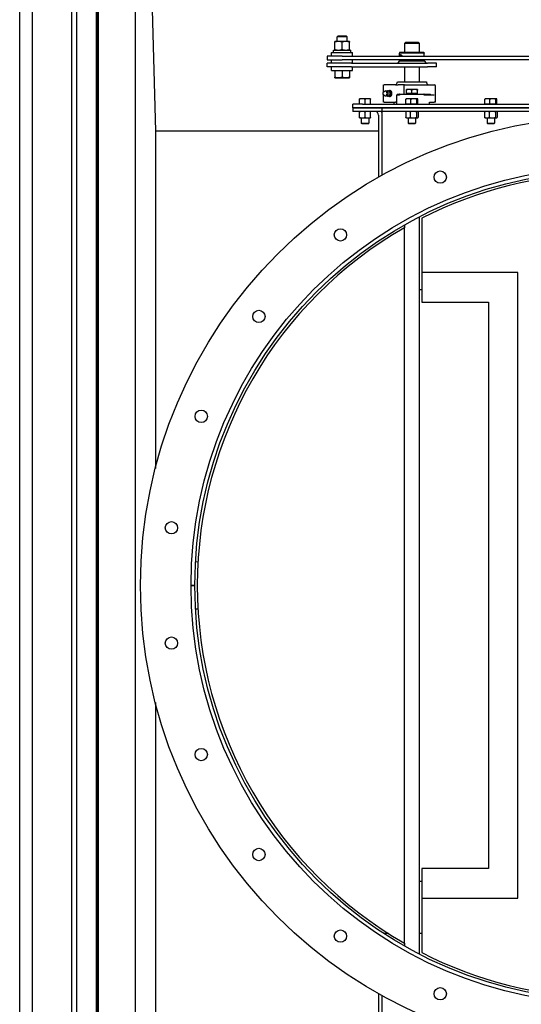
# Model space of a CAD drawing. Header units: inches. Extents: x 24 to 1128, y -69 to 748.
# Tile 599 of 656: x 497 to 523, y 593 to 643. Entities that reach past the tile are written whole.
import ezdxf

# ---------------------------------------------------------------- set-up
doc = ezdxf.new("R2010")
doc.units = ezdxf.units.IN
doc.header["$LTSCALE"] = 32
doc.header["$MEASUREMENT"] = 0
doc.layers.add('Visible (ANSI)', color=7, linetype='Continuous', lineweight=30)

msp = doc.modelspace()

# ---------------------------------------------------------------- linework, layer by layer
at = {"layer": 'Visible (ANSI)'}
for p, q in [((501.25563, 676.56853), (501.25563, 552.01853)), ((497.28063, 553.91853), (497.28063, 674.66853)), ((497.90563, 674.66853), (497.90563, 553.91853)), ((499.90563, 674.66853), (499.90563, 553.91853)), ((500.15563, 674.66853), (500.15563, 553.91853)), ((501.15563, 674.66853), (501.15563, 553.91853)), ((501.23563, 553.91853), (501.23563, 674.66853)), ((503.15563, 553.91853), (503.15563, 674.66853)), ((503.15563, 674.66853), (504.15563, 637.29353)), ((513.41729, 642.11653), (513.3701, 642.07076)), ((513.8701, 642.07076), (513.3701, 642.07076)), ((513.3701, 641.83553), (513.3701, 642.07076)), ((513.41729, 642.11653), (513.82291, 642.11653)), ((513.82291, 642.11653), (513.8701, 642.07076)), ((513.8701, 641.83553), (513.8701, 642.07076)), ((513.24449, 641.43102), (513.24449, 641.80204)), ((513.43352, 641.83553), (513.2451, 641.83553)), ((513.2451, 641.83553), (513.2451, 641.83553)), ((513.2451, 641.83553), (513.2451, 641.83553)), ((513.24571, 641.43102), (513.24571, 641.80204)), ((513.80852, 641.83553), (513.43352, 641.83553)), ((513.62133, 641.43102), (513.62133, 641.80204)), ((513.9951, 641.83553), (513.80852, 641.83553)), ((513.9951, 641.83553), (513.9951, 641.83553)), ((513.99571, 641.43102), (513.99571, 641.80204)), ((516.84313, 641.79353), (516.78063, 641.73103)), ((517.53063, 641.73103), (516.78063, 641.73103)), ((516.78063, 641.73103), (516.78063, 641.29353)), ((516.84313, 641.79353), (517.46813, 641.79353)), ((517.46813, 641.79353), (517.53063, 641.73103)), ((517.53063, 641.73103), (517.53063, 641.29353)), ((513.6201, 641.09553), (512.8701, 641.09553)), ((512.8701, 641.09553), (512.8701, 640.90803)), ((513.0886, 641.27253), (514.1516, 641.27253)), ((513.0886, 641.09553), (513.0886, 641.27253)), ((513.1856, 641.39753), (514.0546, 641.39753)), ((513.1856, 641.27253), (513.1856, 641.39753)), ((513.2451, 641.39753), (513.2451, 641.39753)), ((513.6201, 641.09553), (533.6201, 641.09553)), ((513.9951, 641.39753), (513.9951, 641.39753)), ((514.0546, 641.27253), (514.0546, 641.39753)), ((514.1516, 641.09553), (514.1516, 641.27253)), ((516.5457, 641.29353), (516.53063, 641.23728)), ((517.78063, 641.23728), (516.53063, 641.23728)), ((516.53063, 641.09553), (516.53063, 641.23728)), ((516.5457, 641.29353), (517.76556, 641.29353)), ((517.76556, 641.29353), (517.78063, 641.23728)), ((517.78063, 641.09553), (517.78063, 641.23728)), ((512.8701, 640.90803), (513.6201, 640.90803)), ((514.09474, 640.73103), (512.8701, 640.73103)), ((512.8701, 640.54353), (512.8701, 640.73103)), ((513.0886, 640.73103), (513.0886, 640.90803)), ((533.6201, 640.90803), (513.6201, 640.90803)), ((514.09474, 640.73103), (517.9467, 640.73103)), ((514.1516, 640.73103), (514.1516, 640.90803)), ((516.53063, 640.85282), (516.43376, 640.73103)), ((516.53063, 640.85282), (516.53063, 640.90803)), ((516.53063, 640.85282), (516.58516, 640.85282)), ((516.58516, 640.85282), (517.78063, 640.85282)), ((517.78063, 640.85282), (517.78063, 640.90803)), ((517.78063, 640.85282), (517.8775, 640.73103)), ((518.40563, 640.73103), (517.9467, 640.73103)), ((518.40563, 640.54353), (518.40563, 640.73103)), ((514.09474, 640.54353), (512.8701, 640.54353)), ((513.0886, 640.36653), (513.0886, 640.54353)), ((513.0886, 640.36653), (514.1516, 640.36653)), ((513.24449, 640.36653), (513.24449, 640.03602)), ((513.24571, 640.36653), (513.24571, 640.03602)), ((513.62133, 640.36653), (513.62133, 640.03602)), ((513.99571, 640.36653), (513.99571, 640.03602)), ((514.09474, 640.54353), (517.9467, 640.54353)), ((514.1516, 640.36653), (514.1516, 640.54353)), ((516.78063, 640.54353), (516.78063, 639.79353)), ((517.53063, 640.54353), (517.53063, 639.79353)), ((518.40563, 640.54353), (517.9467, 640.54353)), ((513.2451, 640.00253), (513.2451, 640.00253)), ((513.2451, 640.00253), (513.43352, 640.00253)), ((513.2451, 640.00253), (513.2451, 640.00253)), ((513.43352, 640.00253), (513.80852, 640.00253)), ((513.80852, 640.00253), (513.9951, 640.00253)), ((513.9951, 640.00253), (513.9951, 640.00253)), ((515.72165, 639.63728), (515.75094, 639.63728)), ((515.72165, 639.27137), (515.72165, 639.63728)), ((516.31662, 639.63728), (515.75094, 639.63728)), ((516.31662, 639.63728), (516.45804, 639.63728)), ((516.42138, 639.79353), (517.88988, 639.79353)), ((516.78672, 639.63728), (516.45804, 639.63728)), ((516.74756, 639.58728), (516.74756, 639.16853)), ((516.78672, 639.63728), (518.29313, 639.63728)), ((518.34313, 638.76853), (518.34313, 639.58728)), ((515.72165, 638.76853), (515.72165, 639.13444)), ((515.72914, 639.27928), (515.76144, 639.30867)), ((515.72914, 639.12653), (515.76144, 639.09714)), ((516.08133, 639.3407), (516.01522, 639.3407)), ((516.13759, 639.2029), (516.07148, 639.2029)), ((516.37353, 639.11853), (516.37353, 638.66853)), ((516.53541, 639.11853), (516.37353, 639.11853)), ((516.40221, 639.16853), (516.40221, 639.11853)), ((516.40221, 639.16853), (516.53541, 639.16853)), ((516.53541, 639.16853), (516.53541, 639.11853)), ((516.54651, 639.16853), (516.53541, 639.16853)), ((516.54651, 639.16853), (517.76475, 639.16853)), ((517.01501, 639.40291), (516.87438, 639.40291)), ((516.87438, 639.19353), (516.87438, 639.37779)), ((517.15563, 639.19353), (516.87438, 639.19353)), ((516.90251, 639.19353), (516.90251, 639.16853)), ((517.29626, 639.40291), (517.01501, 639.40291)), ((517.15563, 639.19353), (517.15563, 639.37779)), ((517.43688, 639.19353), (517.15563, 639.19353)), ((517.43688, 639.40291), (517.29626, 639.40291)), ((517.40876, 639.19353), (517.40876, 639.16853)), ((517.43688, 639.19353), (517.43688, 639.37779)), ((517.77586, 639.16853), (517.76475, 639.16853)), ((517.77586, 639.16853), (518.10012, 639.16853)), ((517.77586, 639.11853), (517.77586, 639.16853)), ((518.28474, 639.11853), (517.77586, 639.11853)), ((518.10012, 639.11853), (518.10012, 639.16853)), ((514.65563, 638.66853), (514.15563, 638.66853)), ((514.15563, 638.48103), (514.15563, 638.66853)), ((514.64013, 638.93653), (514.49963, 638.93653)), ((514.49963, 638.66853), (514.49963, 638.91143)), ((514.92113, 638.93653), (514.64013, 638.93653)), ((514.65563, 638.66853), (539.65563, 638.66853)), ((514.78063, 638.66853), (514.78063, 638.91143)), ((515.06163, 638.93653), (514.92113, 638.93653)), ((515.06163, 638.66853), (515.06163, 638.91143)), ((515.75094, 638.76853), (515.72165, 638.76853)), ((515.75094, 638.76853), (516.31662, 638.76853)), ((516.08133, 639.06511), (516.01522, 639.06511)), ((516.2582, 638.66853), (516.2582, 638.76853)), ((516.37243, 638.76853), (516.31662, 638.76853)), ((516.37243, 638.76853), (516.37243, 638.66853)), ((516.85238, 638.66853), (516.85238, 638.91144)), ((516.97817, 638.66853), (516.85238, 638.66853)), ((516.87463, 638.93653), (516.871, 638.93444)), ((516.97817, 638.93653), (516.87463, 638.93653)), ((516.87463, 638.66853), (516.87463, 638.66853)), ((517.25558, 638.93653), (516.97817, 638.93653)), ((517.10396, 638.66853), (516.97817, 638.66853)), ((517.10396, 638.66853), (517.10396, 638.91144)), ((517.25558, 638.66853), (517.10396, 638.66853)), ((517.43305, 638.93653), (517.25558, 638.93653)), ((517.40721, 638.66853), (517.25558, 638.66853)), ((517.40721, 638.66853), (517.40721, 638.91144)), ((517.43305, 638.66853), (517.40721, 638.66853)), ((517.43663, 638.93653), (517.43305, 638.93653)), ((517.45888, 638.66853), (517.43305, 638.66853)), ((517.43663, 638.93653), (517.44027, 638.93444)), ((517.43663, 638.66853), (517.43663, 638.66853)), ((517.45888, 638.66853), (517.45888, 638.91144)), ((518.05086, 638.76853), (518.28474, 638.76853)), ((518.05086, 638.66853), (518.05086, 638.76853)), ((518.05307, 638.66853), (518.05307, 638.76853)), ((518.34313, 638.76853), (518.28474, 638.76853)), ((520.85238, 638.66853), (520.85238, 638.91144)), ((520.97817, 638.66853), (520.85238, 638.66853)), ((520.87463, 638.93653), (520.871, 638.93444)), ((520.97817, 638.93653), (520.87463, 638.93653)), ((520.87463, 638.66853), (520.87463, 638.66853)), ((521.25558, 638.93653), (520.97817, 638.93653)), ((521.10396, 638.66853), (520.97817, 638.66853)), ((521.10396, 638.66853), (521.10396, 638.91144)), ((521.25558, 638.66853), (521.10396, 638.66853)), ((521.43305, 638.93653), (521.25558, 638.93653)), ((521.40721, 638.66853), (521.25558, 638.66853)), ((521.40721, 638.66853), (521.40721, 638.91144)), ((521.43305, 638.66853), (521.40721, 638.66853)), ((521.43663, 638.93653), (521.43305, 638.93653)), ((521.45888, 638.66853), (521.43305, 638.66853)), ((521.43663, 638.93653), (521.44027, 638.93444)), ((521.43663, 638.66853), (521.43663, 638.66853)), ((521.45888, 638.66853), (521.45888, 638.91144)), ((514.65563, 638.48103), (514.15563, 638.48103)), ((514.15563, 638.48103), (514.65563, 638.48103)), ((514.15563, 638.48103), (514.15563, 638.29353)), ((514.65563, 638.29353), (514.15563, 638.29353)), ((514.49913, 637.98967), (514.49913, 638.26839)), ((514.65563, 638.48103), (539.65563, 638.48103)), ((515.65563, 638.48103), (514.65563, 638.48103)), ((515.65563, 638.29353), (514.65563, 638.29353)), ((514.78063, 637.98967), (514.78063, 638.26839)), ((515.06213, 637.98967), (515.06213, 638.26839)), ((515.46813, 638.10603), (515.46813, 634.96875)), ((515.65563, 638.29353), (515.65563, 638.48103)), ((515.65563, 638.29353), (515.65563, 638.48103)), ((538.65563, 638.48103), (515.65563, 638.48103)), ((538.65563, 638.29353), (515.65563, 638.29353)), ((515.65563, 638.10603), (515.65563, 638.29353)), ((515.65563, 635.07363), (515.65563, 638.10603)), ((516.84269, 638.26839), (516.84269, 637.98967)), ((516.87413, 638.29353), (516.86511, 638.28832)), ((517.07527, 638.26839), (517.07527, 637.98967)), ((517.38821, 638.26839), (517.38821, 637.98967)), ((517.43713, 638.29353), (517.44615, 638.28832)), ((517.46858, 638.26839), (517.46858, 637.98967)), ((520.84269, 638.26839), (520.84269, 637.98967)), ((520.87413, 638.29353), (520.86511, 638.28832)), ((521.07527, 638.26839), (521.07527, 637.98967)), ((521.38821, 638.26839), (521.38821, 637.98967)), ((521.43713, 638.29353), (521.44615, 638.28832)), ((521.46858, 638.26839), (521.46858, 637.98967)), ((514.49913, 637.96453), (514.63988, 637.96453)), ((514.59313, 637.96453), (514.59313, 637.70569)), ((514.59313, 637.70569), (514.96813, 637.70569)), ((514.63147, 637.66853), (514.59313, 637.70569)), ((514.92979, 637.66853), (514.63147, 637.66853)), ((514.63988, 637.96453), (514.92138, 637.96453)), ((514.92138, 637.96453), (515.06213, 637.96453)), ((514.92979, 637.66853), (514.96813, 637.70569)), ((514.96813, 637.96453), (514.96813, 637.70569)), ((516.87413, 637.96453), (516.86511, 637.96974)), ((516.87413, 637.96453), (516.95898, 637.96453)), ((516.95898, 637.96453), (517.23174, 637.96453)), ((516.96813, 637.96453), (516.96813, 637.7057)), ((516.96813, 637.7057), (517.34313, 637.7057)), ((517.00647, 637.66853), (516.96813, 637.7057)), ((517.30479, 637.66853), (517.00647, 637.66853)), ((517.23174, 637.96453), (517.42839, 637.96453)), ((517.30479, 637.66853), (517.34313, 637.7057)), ((517.34313, 637.96453), (517.34313, 637.7057)), ((517.42839, 637.96453), (517.43713, 637.96453)), ((517.43713, 637.96453), (517.44615, 637.96974)), ((520.87413, 637.96453), (520.86511, 637.96974)), ((520.87413, 637.96453), (520.95898, 637.96453)), ((520.95898, 637.96453), (521.23174, 637.96453)), ((520.96813, 637.96453), (520.96813, 637.7057)), ((520.96813, 637.7057), (521.34313, 637.7057)), ((521.00647, 637.66853), (520.96813, 637.7057)), ((521.30479, 637.66853), (521.00647, 637.66853)), ((521.23174, 637.96453), (521.42839, 637.96453)), ((521.30479, 637.66853), (521.34313, 637.7057)), ((521.34313, 637.96453), (521.34313, 637.7057)), ((521.42839, 637.96453), (521.43713, 637.96453)), ((521.43713, 637.96453), (521.44615, 637.96974)), ((504.15563, 637.29353), (504.15563, 620.21489)), ((515.46813, 637.29353), (504.15563, 637.29353)), ((517.53063, 632.95792), (517.53063, 629.25658)), ((517.65563, 632.88158), (517.65563, 630.13158)), ((516.78063, 632.55166), (516.78063, 632.40775)), ((516.78063, 596.17931), (516.78063, 632.40775)), ((517.65563, 630.13158), (517.65563, 628.63158)), ((522.53063, 630.13158), (517.65563, 630.13158)), ((522.53063, 598.45548), (522.53063, 630.13158)), ((517.65563, 629.25658), (517.53063, 629.25658)), ((517.53063, 629.25658), (517.53063, 599.33048)), ((517.65563, 628.63158), (521.03063, 628.63158)), ((521.03063, 628.63158), (521.03063, 599.95548)), ((506.31421, 615.47699), (506.18941, 615.48408)), ((505.96813, 614.29403), (506.15563, 614.29403)), ((506.15563, 614.29303), (505.96813, 614.29303)), ((506.18941, 613.10298), (506.31421, 613.11007)), ((504.15563, 608.37217), (504.15563, 591.29353)), ((517.65563, 599.95548), (517.65563, 598.45548)), ((521.03063, 599.95548), (517.65563, 599.95548)), ((517.53063, 599.33048), (517.65563, 599.33048)), ((517.53063, 599.33048), (517.53063, 595.62914)), ((517.65563, 598.45548), (517.65563, 595.70548)), ((517.65563, 598.45548), (522.53063, 598.45548)), ((515.9697, 596.66853), (515.73813, 596.66853)), ((517.65563, 596.66853), (517.53063, 596.66853)), ((516.78063, 596.17931), (516.78063, 596.0354)), ((515.46813, 593.61831), (515.46813, 590.48103)), ((515.65563, 590.48103), (515.65563, 593.51343))]:
    msp.add_line(p, q, dxfattribs=at)
for centre, radius in [((527.15563, 614.29353), 23.75), ((527.15563, 614.29353), 21.1875), ((527.15563, 614.29353), 21), ((518.59309, 634.96533), 0.3125), ((513.5346, 632.04481), 0.3125), ((509.40435, 627.91457), 0.3125), ((506.48383, 622.85607), 0.3125), ((504.97205, 617.21405), 0.3125), ((504.97205, 611.37301), 0.3125), ((506.48383, 605.73099), 0.3125), ((509.40435, 600.67249), 0.3125), ((513.5346, 596.54225), 0.3125), ((518.59309, 593.62173), 0.3125)]:
    msp.add_circle(centre, radius, dxfattribs=at)
for centre, radius, start, end in [((516.23388, 639.79353), 0.1875, 303.55731, 0), ((518.07738, 639.79353), 0.1875, 180, 236.44269), ((518.29313, 639.58728), 0.05, 0, 90), ((515.82625, 639.2029), 0.12795, 35.043536, 105.134486), ((515.82625, 639.2029), 0.12795, 254.865514, 324.956464), ((515.28063, 638.10603), 0.1875, 0, 90), ((515.28063, 638.10603), 0.375, 0, 30), ((527.15563, 614.29353), 20.875, 91.029321, 117.070714), ((527.15563, 614.29353), 20.875, 119.802115, 240.197885), ((527.15563, 614.29353), 21, 179.998636, 180.001364), ((527.15563, 614.29353), 20.875, 242.929286, 268.970679)]:
    msp.add_arc(centre, radius, start, end, dxfattribs=at)
for centre, major_axis, ratio, start_param, end_param in [((516.59157, 641.01228), (0, 0.15625), 0.40848832, 0.6410601, 1.00889045), ((516.58516, 641.01228), (0, 0.1232), 0.40848832, 5.45434424, 7.11202637), ((516.59157, 641.01228), (0, 0.15625), 0.40848832, 0.0499045, 0.6410601), ((516.59157, 641.01228), (0, -0.15625), 0.40848832, 2.13270221, 2.50053255), ((516.59157, 641.01228), (0, 0.15625), 0.40848832, 2.30123975, 2.50053255), ((516.59157, 641.01228), (0, -0.15625), 0.40848832, 5.6421252, 6.23328081), ((516.58516, 641.01228), (0, -0.1232), 0.40848832, 5.72117409, 6.84519653), ((516.59157, 641.01228), (0, -0.15625), 0.40848832, 0.6410601, 0.8403529), ((515.80954, 639.2029), (0, 0.12575), 0.70710678, 2.5699821, 6.85479586), ((515.95026, 639.2029), (0, 0.1378), 0.70710678, 0, 0.63680804), ((515.95026, 639.2029), (0, -0.1378), 0.70710678, 5.64637727, 6.28318531), ((515.87863, 639.2029), (0, -0.10433), 0.70710678, 0.78949219, 2.35210046), ((515.95026, 639.2029), (0, 0.1378), 0.70710678, 5.23598776, 6.28318531), ((515.95026, 639.2029), (0, -0.1378), 0.70710678, 0, 1.04719755), ((516.03378, 639.2029), (0, -0.15625), 0.70710678, 5.79224464, 9.91571863), ((515.95026, 639.2029), (0, -0.1378), 0.70710678, 1.04719755, 2.0943951), ((516.05588, 639.2029), (0, -0.125), 0.70710678, 0.50126686, 2.6403258)]:
    msp.add_ellipse(centre, major_axis=major_axis, ratio=ratio, start_param=start_param, end_param=end_param, dxfattribs=at)
for points, weights in [([(513.2451, 641.83553), (513.24482, 641.83553), (513.24449, 641.80204)], [1, 1.0379548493, 1]), ([(513.24571, 641.80204), (513.24539, 641.83553), (513.2451, 641.83553)], [1, 1.0379548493, 1]), ([(513.43352, 641.83553), (513.34636, 641.83553), (513.24571, 641.80204)], [1, 1.0379548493, 1]), ([(513.62133, 641.80204), (513.52068, 641.83553), (513.43352, 641.83553)], [1, 1.0379548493, 1]), ([(513.80852, 641.83553), (513.72164, 641.83553), (513.62133, 641.80204)], [1, 1.0379548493, 1]), ([(513.99571, 641.80204), (513.89539, 641.83553), (513.80852, 641.83553)], [1, 1.0379548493, 1]), ([(513.9951, 641.83553), (513.99538, 641.83537), (513.99571, 641.80204)], [1.00038481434, 1.03776145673, 1]), ([(513.24449, 641.43102), (513.24482, 641.39753), (513.2451, 641.39753)], [1, 1.0379548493, 1]), ([(513.2451, 641.39753), (513.24539, 641.39753), (513.24571, 641.43102)], [1, 1.0379548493, 1]), ([(513.24571, 641.43102), (513.34636, 641.39753), (513.43352, 641.39753)], [1, 1.0379548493, 1]), ([(513.43352, 641.39753), (513.52068, 641.39753), (513.62133, 641.43102)], [1, 1.0379548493, 1]), ([(513.62133, 641.43102), (513.72164, 641.39753), (513.80852, 641.39753)], [1, 1.0379548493, 1]), ([(513.80852, 641.39753), (513.89539, 641.39753), (513.99571, 641.43102)], [1, 1.0379548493, 1]), ([(513.99571, 641.43102), (513.99538, 641.39769), (513.9951, 641.39753)], [1, 1.03776145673, 1.00038481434]), ([(513.24449, 640.03602), (513.24482, 640.00253), (513.2451, 640.00253)], [1, 1.0379548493, 1]), ([(513.2451, 640.00253), (513.24539, 640.00253), (513.24571, 640.03602)], [1, 1.0379548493, 1]), ([(513.24571, 640.03602), (513.34636, 640.00253), (513.43352, 640.00253)], [1, 1.0379548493, 1]), ([(513.43352, 640.00253), (513.52068, 640.00253), (513.62133, 640.03602)], [1, 1.0379548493, 1]), ([(513.62133, 640.03602), (513.72164, 640.00253), (513.80852, 640.00253)], [1, 1.0379548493, 1]), ([(513.80852, 640.00253), (513.89539, 640.00253), (513.99571, 640.03602)], [1, 1.0379548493, 1]), ([(513.99571, 640.03602), (513.99538, 640.00269), (513.9951, 640.00253)], [1, 1.03776145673, 1.00038481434]), ([(515.88729, 639.31536), (515.89422, 639.32751), (515.90271, 639.3407)], [1.01723833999, 1.0132325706, 1]), ([(515.90271, 639.06511), (515.89422, 639.0783), (515.88729, 639.09045)], [1, 1.0132325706, 1.01723833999]), ([(515.90271, 639.3407), (515.92416, 639.3407), (515.95026, 639.3407)], [1, 1.0379548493, 1]), ([(515.95026, 639.3407), (515.97637, 639.3407), (516.01522, 639.3407)], [1, 1.0379548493, 1]), ([(516.01522, 639.3407), (516.02159, 639.30378), (516.03465, 639.2718)], [1, 1.0379548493, 1]), ([(516.03465, 639.13401), (516.02159, 639.10203), (516.01522, 639.06511)], [1, 1.0379548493, 1]), ([(516.03465, 639.2718), (516.0477, 639.23983), (516.07148, 639.2029)], [1, 1.0379548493, 1]), ([(516.07148, 639.2029), (516.0477, 639.16598), (516.03465, 639.13401)], [1, 1.0379548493, 1]), ([(516.11816, 639.2718), (516.10511, 639.30378), (516.08133, 639.3407)], [1, 1.0379548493, 1]), ([(516.08133, 639.06511), (516.10511, 639.10203), (516.11816, 639.13401)], [1, 1.0379548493, 1]), ([(516.13759, 639.2029), (516.13122, 639.23983), (516.11816, 639.2718)], [1, 1.0379548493, 1]), ([(516.11816, 639.13401), (516.13122, 639.16598), (516.13759, 639.2029)], [1, 1.0379548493, 1]), ([(516.87438, 639.37779), (516.87438, 639.40291), (516.87438, 639.40291)], [1, 1.0379548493, 1]), ([(517.01501, 639.40291), (516.94974, 639.40291), (516.87438, 639.37779)], [1, 1.0379548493, 1]), ([(517.15563, 639.37779), (517.08027, 639.40291), (517.01501, 639.40291)], [1, 1.0379548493, 1]), ([(517.29626, 639.40291), (517.23099, 639.40291), (517.15563, 639.37779)], [1, 1.0379548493, 1]), ([(517.43688, 639.37779), (517.36152, 639.40291), (517.29626, 639.40291)], [1, 1.0379548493, 1]), ([(517.43688, 639.40291), (517.43688, 639.40291), (517.43688, 639.37779)], [1, 1.0379548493, 1]), ([(514.49963, 638.91143), (514.49963, 638.93653), (514.49963, 638.93653)], [1, 1.0379548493, 1]), ([(514.64013, 638.93653), (514.57493, 638.93653), (514.49963, 638.91143)], [1, 1.0379548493, 1]), ([(514.78063, 638.91143), (514.70534, 638.93653), (514.64013, 638.93653)], [1, 1.0379548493, 1]), ([(514.92113, 638.93653), (514.85593, 638.93653), (514.78063, 638.91143)], [1, 1.0379548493, 1]), ([(515.06163, 638.91143), (514.98634, 638.93653), (514.92113, 638.93653)], [1, 1.0379548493, 1]), ([(515.06163, 638.93653), (515.06163, 638.93653), (515.06163, 638.91143)], [1, 1.0379548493, 1]), ([(515.95026, 639.06511), (515.92416, 639.06511), (515.90271, 639.06511)], [1, 1.0379548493, 1]), ([(516.01522, 639.06511), (515.97637, 639.06511), (515.95026, 639.06511)], [1, 1.0379548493, 1]), ([(516.97817, 638.93653), (516.91979, 638.93653), (516.85238, 638.91144)], [1, 1.0379548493, 1]), ([(516.85238, 638.91144), (516.8623, 638.92941), (516.871, 638.93444)], [1, 1.02689674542, 1.01567267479]), ([(517.10396, 638.91144), (517.03655, 638.93653), (516.97817, 638.93653)], [1, 1.0379548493, 1]), ([(517.25558, 638.93653), (517.18521, 638.93653), (517.10396, 638.91144)], [1, 1.0379548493, 1]), ([(517.40721, 638.91144), (517.32595, 638.93653), (517.25558, 638.93653)], [1, 1.0379548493, 1]), ([(517.43305, 638.93653), (517.42105, 638.93653), (517.40721, 638.91144)], [1, 1.0379548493, 1]), ([(517.45888, 638.91144), (517.44504, 638.93653), (517.43305, 638.93653)], [1, 1.0379548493, 1]), ([(520.97817, 638.93653), (520.91979, 638.93653), (520.85238, 638.91144)], [1, 1.0379548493, 1]), ([(520.85238, 638.91144), (520.8623, 638.92941), (520.871, 638.93444)], [1, 1.02689674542, 1.01567267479]), ([(521.10396, 638.91144), (521.03655, 638.93653), (520.97817, 638.93653)], [1, 1.0379548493, 1]), ([(521.25558, 638.93653), (521.18521, 638.93653), (521.10396, 638.91144)], [1, 1.0379548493, 1]), ([(521.40721, 638.91144), (521.32595, 638.93653), (521.25558, 638.93653)], [1, 1.0379548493, 1]), ([(521.43305, 638.93653), (521.42105, 638.93653), (521.40721, 638.91144)], [1, 1.0379548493, 1]), ([(521.45888, 638.91144), (521.44504, 638.93653), (521.43305, 638.93653)], [1, 1.0379548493, 1]), ([(514.49913, 638.26839), (514.49913, 638.29353), (514.49913, 638.29353)], [1, 1.0379548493, 1]), ([(514.63988, 638.29353), (514.57456, 638.29353), (514.49913, 638.26839)], [1, 1.0379548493, 1]), ([(514.78063, 638.26839), (514.70521, 638.29353), (514.63988, 638.29353)], [1, 1.0379548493, 1]), ([(514.92138, 638.29353), (514.85606, 638.29353), (514.78063, 638.26839)], [1, 1.0379548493, 1]), ([(515.06213, 638.26839), (514.98671, 638.29353), (514.92138, 638.29353)], [1, 1.0379548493, 1]), ([(515.06213, 638.29353), (515.06213, 638.29353), (515.06213, 638.26839)], [1, 1.0379548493, 1]), ([(516.95898, 638.29353), (516.90501, 638.29353), (516.84269, 638.26839)], [1, 1.0379548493, 1]), ([(516.84269, 638.26839), (516.85453, 638.28221), (516.86511, 638.28832)], [1, 1.02051902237, 1.01885219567]), ([(517.07527, 638.26839), (517.01295, 638.29353), (516.95898, 638.29353)], [1, 1.0379548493, 1]), ([(517.23174, 638.29353), (517.15912, 638.29353), (517.07527, 638.26839)], [1, 1.0379548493, 1]), ([(517.38821, 638.26839), (517.30436, 638.29353), (517.23174, 638.29353)], [1, 1.0379548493, 1]), ([(517.42839, 638.29353), (517.40974, 638.29353), (517.38821, 638.26839)], [1, 1.0379548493, 1]), ([(517.46858, 638.26839), (517.44704, 638.29353), (517.42839, 638.29353)], [1, 1.0379548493, 1]), ([(520.95898, 638.29353), (520.90501, 638.29353), (520.84269, 638.26839)], [1, 1.0379548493, 1]), ([(520.84269, 638.26839), (520.85453, 638.28221), (520.86511, 638.28832)], [1, 1.02051902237, 1.01885219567]), ([(521.07527, 638.26839), (521.01295, 638.29353), (520.95898, 638.29353)], [1, 1.0379548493, 1]), ([(521.23174, 638.29353), (521.15912, 638.29353), (521.07527, 638.26839)], [1, 1.0379548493, 1]), ([(521.38821, 638.26839), (521.30436, 638.29353), (521.23174, 638.29353)], [1, 1.0379548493, 1]), ([(521.42839, 638.29353), (521.40974, 638.29353), (521.38821, 638.26839)], [1, 1.0379548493, 1]), ([(521.46858, 638.26839), (521.44704, 638.29353), (521.42839, 638.29353)], [1, 1.0379548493, 1]), ([(514.49913, 637.98967), (514.57456, 637.96453), (514.63988, 637.96453)], [1, 1.0379548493, 1]), ([(514.49913, 637.96453), (514.49913, 637.96453), (514.49913, 637.98967)], [1, 1.0379548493, 1]), ([(514.63988, 637.96453), (514.70521, 637.96453), (514.78063, 637.98967)], [1, 1.0379548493, 1]), ([(514.78063, 637.98967), (514.85606, 637.96453), (514.92138, 637.96453)], [1, 1.0379548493, 1]), ([(514.92138, 637.96453), (514.98671, 637.96453), (515.06213, 637.98967)], [1, 1.0379548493, 1]), ([(515.06213, 637.98967), (515.06213, 637.96453), (515.06213, 637.96453)], [1, 1.0379548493, 1]), ([(516.84269, 637.98967), (516.90501, 637.96453), (516.95898, 637.96453)], [1, 1.0379548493, 1]), ([(516.86511, 637.96974), (516.85453, 637.97585), (516.84269, 637.98967)], [1.01885219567, 1.02051902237, 1]), ([(516.95898, 637.96453), (517.01295, 637.96453), (517.07527, 637.98967)], [1, 1.0379548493, 1]), ([(517.07527, 637.98967), (517.15912, 637.96453), (517.23174, 637.96453)], [1, 1.0379548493, 1]), ([(517.23174, 637.96453), (517.30436, 637.96453), (517.38821, 637.98967)], [1, 1.0379548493, 1]), ([(517.38821, 637.98967), (517.40974, 637.96453), (517.42839, 637.96453)], [1, 1.0379548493, 1]), ([(517.42839, 637.96453), (517.44704, 637.96453), (517.46858, 637.98967)], [1, 1.0379548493, 1]), ([(520.84269, 637.98967), (520.90501, 637.96453), (520.95898, 637.96453)], [1, 1.0379548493, 1]), ([(520.86511, 637.96974), (520.85453, 637.97585), (520.84269, 637.98967)], [1.01885219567, 1.02051902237, 1]), ([(520.95898, 637.96453), (521.01295, 637.96453), (521.07527, 637.98967)], [1, 1.0379548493, 1]), ([(521.07527, 637.98967), (521.15912, 637.96453), (521.23174, 637.96453)], [1, 1.0379548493, 1]), ([(521.23174, 637.96453), (521.30436, 637.96453), (521.38821, 637.98967)], [1, 1.0379548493, 1]), ([(521.38821, 637.98967), (521.40974, 637.96453), (521.42839, 637.96453)], [1, 1.0379548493, 1]), ([(521.42839, 637.96453), (521.44704, 637.96453), (521.46858, 637.98967)], [1, 1.0379548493, 1])]:
    msp.add_rational_spline(points, weights, degree=2, dxfattribs=at)
for points, knots in [([(516.5534, 641.13751), (516.55615, 641.1451), (516.55946, 641.15161), (516.56948, 641.16457), (516.57711, 641.16853), (516.58516, 641.16853)], [1.558374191, 1.558374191, 1.558374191, 1.558374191, 1.652058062, 1.652058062, 1.802233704, 1.802233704, 1.802233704, 1.802233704]), ([(516.58516, 641.16853), (516.59321, 641.16853), (516.60271, 641.16457), (516.61821, 641.15161), (516.62418, 641.1451), (516.62974, 641.13751)], [1.802233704, 1.802233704, 1.802233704, 1.802233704, 1.952409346, 1.952409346, 2.046093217, 2.046093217, 2.046093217, 2.046093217]), ([(516.62974, 641.13751), (516.63309, 641.13293), (516.6363, 641.12797), (516.64384, 641.11478), (516.64822, 641.10557), (516.65206, 641.09551)], [2.046093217, 2.046093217, 2.046093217, 2.046093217, 2.102584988, 2.102584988, 2.189299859, 2.189299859, 2.189299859, 2.189299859]), ([(516.58516, 640.85603), (516.57711, 640.85603), (516.56948, 640.85999), (516.55946, 640.87295), (516.55615, 640.87946), (516.5534, 640.88705)], [0.600744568, 0.600744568, 0.600744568, 0.600744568, 0.75092021, 0.75092021, 0.844604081, 0.844604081, 0.844604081, 0.844604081]), ([(516.62974, 640.88705), (516.62418, 640.87946), (516.61821, 640.87295), (516.60271, 640.85999), (516.59321, 640.85603), (516.58516, 640.85603)], [2.759863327, 2.759863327, 2.759863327, 2.759863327, 2.853547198, 2.853547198, 3.00372284, 3.00372284, 3.00372284, 3.00372284]), ([(516.64267, 640.90804), (516.64156, 640.90588), (516.64042, 640.9038), (516.6363, 640.89659), (516.63309, 640.89163), (516.62974, 640.88705)], [2.6815893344, 2.6815893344, 2.6815893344, 2.6815893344, 2.7033715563, 2.7033715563, 2.7598633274, 2.7598633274, 2.7598633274, 2.7598633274]), ([(516.78672, 639.63728), (516.78171, 639.63728), (516.77579, 639.63575), (516.76672, 639.63074), (516.76189, 639.62651), (516.75521, 639.61761), (516.75209, 639.61149), (516.74862, 639.60026), (516.74756, 639.59325), (516.74756, 639.58728)], [-0.198415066, -0.198415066, -0.198415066, -0.198415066, -0.144401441, -0.144401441, -0.093393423, -0.093393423, -0.045517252, -0.045517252, 0, 0, 0, 0]), ([(515.72914, 639.12653), (515.72313, 639.13199), (515.71787, 639.13871), (515.70906, 639.15414), (515.70558, 639.16289), (515.70078, 639.18146), (515.69949, 639.19127), (515.69921, 639.21096), (515.70022, 639.22083), (515.70449, 639.23966), (515.70774, 639.24863), (515.71623, 639.26473), (515.72145, 639.27188), (515.72803, 639.27826), (515.72858, 639.27878), (515.72914, 639.27928)], [1.6188081, 1.6188081, 1.6188081, 1.6188081, 1.93911213, 1.93911213, 2.26780621, 2.26780621, 2.59799076, 2.59799076, 2.92809932, 2.92809932, 3.25829127, 3.25829127, 3.58739104, 3.58739104, 3.61717965, 3.61717965, 3.61717965, 3.61717965]), ([(515.89275, 639.31401), (515.89275, 639.31401), (515.89246, 639.31377), (515.8917, 639.31327), (515.89153, 639.31317), (515.89135, 639.31306)], [3.669506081, 3.669506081, 3.669506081, 3.669506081, 3.759449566, 3.759449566, 3.780602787, 3.780602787, 3.780602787, 3.780602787]), ([(515.89135, 639.09275), (515.89153, 639.09264), (515.8917, 639.09254), (515.89246, 639.09204), (515.89275, 639.0918), (515.89275, 639.0918)], [1.455384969, 1.455384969, 1.455384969, 1.455384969, 1.47653819, 1.47653819, 1.566481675, 1.566481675, 1.566481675, 1.566481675])]:
    msp.add_open_spline(points, degree=3, knots=knots, dxfattribs=at)

doc.saveas('drawing.dxf')
